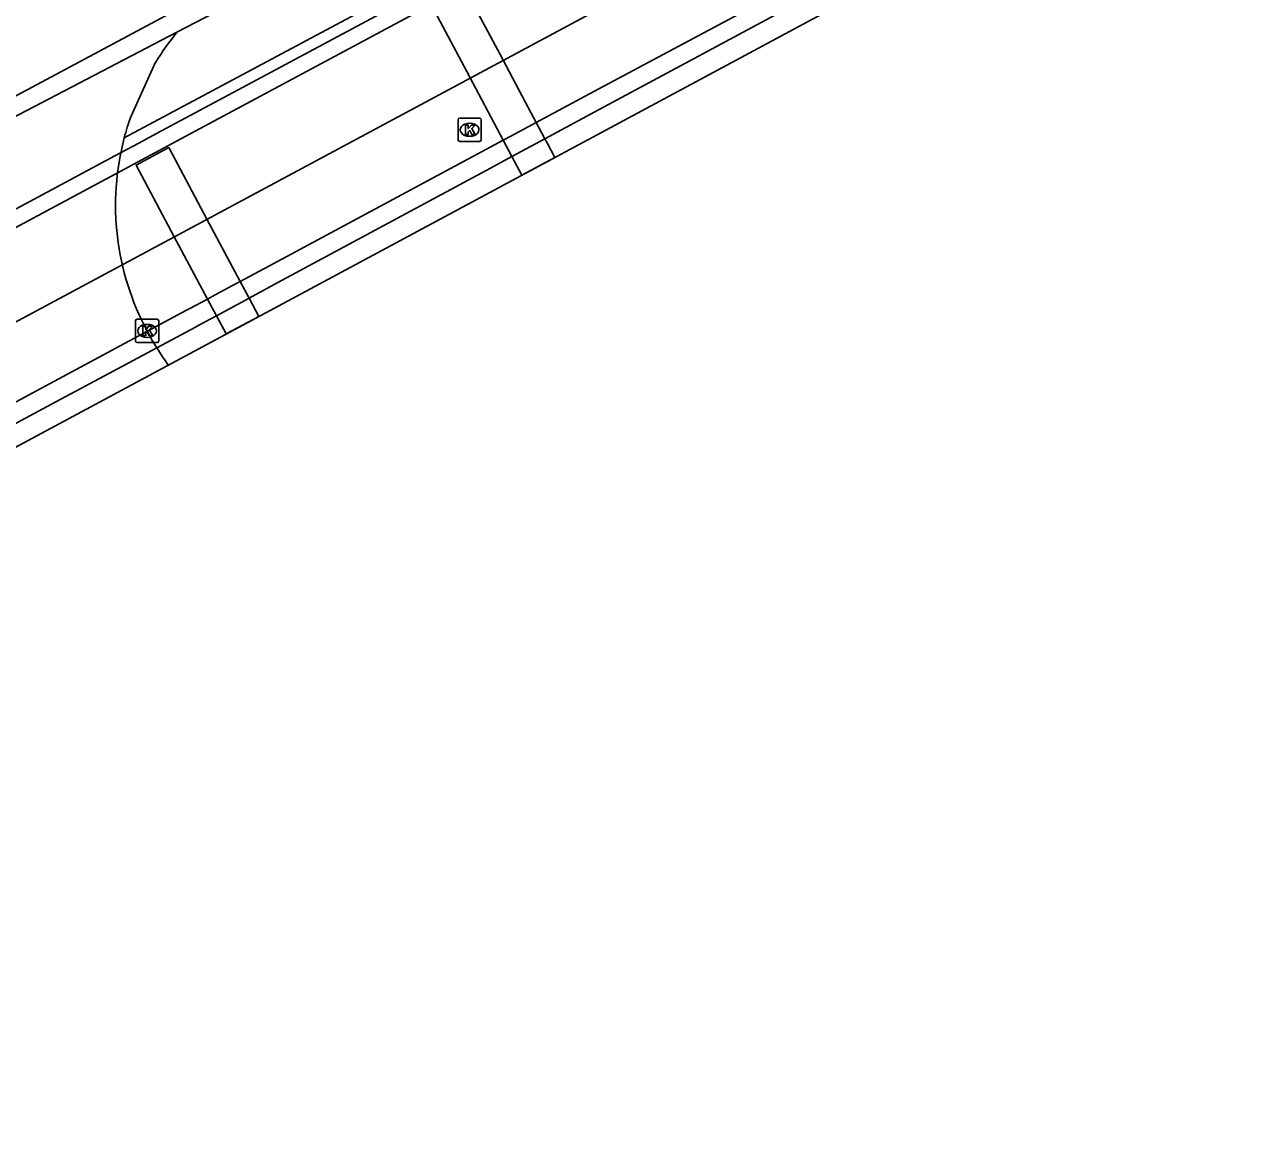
# Model space of a CAD drawing. Extents: x 158797 to 159887, y 384318 to 385255.
# Drawn here: x 159544.7 to 159597.2, y 384319.4 to 384367.6 of the extents above; entities that cross this region are included whole.
import ezdxf

# ---------------------------------------------------------------- set-up
doc = ezdxf.new("R2010")
doc.units = 0
for name, color, linetype in [('IMGEO_Dek', 7, 'Continuous'), ('IMGEO_Fietspad_gesloten', 7, 'Continuous'), ('IMGEO_Kolk', 7, 'Continuous'), ('IMGEO_Pijler', 7, 'Continuous'), ('IMGEO_Rijbaan_lokaal_gesloten', 7, 'Continuous'), ('IMGEO_Rijbaan_lokaal_open', 7, 'Continuous'), ('IMGEO_Rijbaan_regionaal_gesloten', 7, 'Continuous')]:
    doc.layers.add(name, color=color, linetype=linetype)

msp = doc.modelspace()

# ---------------------------------------------------------------- linework, layer by layer
at = {"layer": 'IMGEO_Dek'}
msp.add_lwpolyline([(159488.508, 384319.441), (159617.271, 384388.641), (159616.87, 384389.389), (159616.488, 384390.102), (159613.401, 384395.863), (159613.053, 384396.512), (159610.395, 384395.087), (159563.216, 384369.799), (159561.835, 384369.06), (159550.338, 384362.897), (159549.574, 384362.488), (159548.537, 384361.932), (159539.445, 384357.059), (159537.377, 384355.95), (159536.444, 384355.45), (159499.781, 384335.799), (159499.44, 384335.616), (159497.35, 384334.496), (159496.454, 384334.016), (159493.575, 384332.472), (159487.092, 384328.997), (159485.675, 384328.238), (159484.262, 384327.473)], close=True, dxfattribs=at)
at = {"layer": 'IMGEO_Fietspad_gesloten'}
msp.add_lwpolyline([(159610.25, 384395.526), (159562.977, 384370.225), (159562.5, 384369.97), (159548.945, 384362.714)], dxfattribs=at)
at = {"layer": 'IMGEO_Kolk'}
for p, q in [((159563.301, 384362.634), (159563.301, 384363.486)), ((159563.376, 384363.56), (159564.228, 384363.56)), ((159564.302, 384363.486), (159564.302, 384362.634)), ((159563.789, 384363.34), (159563.814, 384363.34)), ((159564.228, 384362.56), (159563.376, 384362.56)), ((159563.812, 384362.78), (159563.787, 384362.78)), ((159549.427, 384353.981), (159549.427, 384354.833)), ((159549.502, 384354.907), (159550.354, 384354.907)), ((159549.915, 384354.687), (159549.94, 384354.687)), ((159550.428, 384354.833), (159550.428, 384353.981)), ((159549.938, 384354.127), (159549.913, 384354.127)), ((159550.354, 384353.907), (159549.502, 384353.907))]:
    msp.add_line(p, q, dxfattribs=at)
for points in [[(159563.301, 384362.634), (159563.301, 384363.486)], [(159563.376, 384363.56), (159564.228, 384363.56)], [(159564.302, 384363.486), (159564.302, 384362.634)], [(159563.622, 384363.26), (159563.745, 384363.26), (159563.745, 384363.109), (159563.875, 384363.26), (159564.039, 384363.26), (159563.893, 384363.109), (159564.046, 384362.86), (159563.894, 384362.86), (159563.809, 384363.024), (159563.745, 384362.957), (159563.745, 384362.86), (159563.622, 384362.86), (159563.622, 384363.26)], [(159564.228, 384362.56), (159563.376, 384362.56)], [(159549.427, 384353.981), (159549.427, 384354.833)], [(159549.502, 384354.907), (159550.354, 384354.907)], [(159549.748, 384354.607), (159549.871, 384354.607), (159549.871, 384354.456), (159550.001, 384354.607), (159550.165, 384354.607), (159550.019, 384354.456), (159550.172, 384354.207), (159550.02, 384354.207), (159549.935, 384354.371), (159549.871, 384354.304), (159549.871, 384354.207), (159549.748, 384354.207), (159549.748, 384354.607)], [(159550.428, 384354.833), (159550.428, 384353.981)], [(159550.354, 384353.907), (159549.502, 384353.907)]]:
    msp.add_lwpolyline(points, dxfattribs=at)
for centre, start, end in [((159563.378, 384363.484), 91.552, 178.448), ((159563.378, 384363.484), 91.552, 178.448), ((159564.226, 384363.484), 1.552, 88.448), ((159564.226, 384363.484), 1.552, 88.448), ((159563.378, 384362.636), 181.552, 268.448), ((159563.378, 384362.636), 181.552, 268.448), ((159564.226, 384362.636), 271.552, 358.448), ((159564.226, 384362.636), 271.552, 358.448), ((159549.504, 384354.831), 91.552, 178.448), ((159549.504, 384354.831), 91.552, 178.448), ((159550.352, 384354.831), 1.552, 88.448), ((159550.352, 384354.831), 1.552, 88.448), ((159549.504, 384353.983), 181.552, 268.448), ((159549.504, 384353.983), 181.552, 268.448), ((159550.352, 384353.983), 271.552, 358.448), ((159550.352, 384353.983), 271.552, 358.448)]:
    msp.add_arc(centre, 0.0765, start, end, dxfattribs=at)
for centre, major_axis, ratio, start_param, end_param in [((159563.788, 384363.06), (-0.387, 0.002), 0.722429, 4.712389, 7.853982), ((159563.813, 384363.06), (-0.39, 0.002), 0.717154, 1.570796, 4.712389), ((159549.914, 384354.407), (-0.387, 0.002), 0.722429, 4.712389, 7.853982), ((159549.939, 384354.407), (-0.39, 0.002), 0.717154, 1.570796, 4.712389)]:
    msp.add_ellipse(centre, major_axis=major_axis, ratio=ratio, start_param=start_param, end_param=end_param, dxfattribs=at)
at = {"layer": 'IMGEO_Pijler'}
for points in [[(159567.46, 384361.871), (159567.144, 384362.466), (159567.035, 384362.67), (159566.662, 384363.374), (159566.319, 384364.02), (159565.096, 384366.323), (159563.57, 384369.197), (159562.189, 384368.365), (159563.677, 384365.563), (159565.244, 384362.612), (159565.619, 384361.907), (159566.042, 384361.11)], [(159554.731, 384355.031), (159554.314, 384355.814), (159553.93, 384356.534), (159552.371, 384359.46), (159550.861, 384362.292), (159549.451, 384361.54), (159550.966, 384358.698), (159552.523, 384355.778), (159552.907, 384355.056), (159553.324, 384354.274)]]:
    msp.add_lwpolyline(points, close=True, dxfattribs=at)
at = {"layer": 'IMGEO_Rijbaan_lokaal_gesloten'}
for points in [[(159553.184, 384369.293), (159534.919, 384359.511)], [(159551.212, 384367.259), (159541.171, 384362.021), (159535.794, 384358.967)], [(159549.221, 384363.616), (159550.296, 384365.969)]]:
    msp.add_lwpolyline(points, dxfattribs=at)
for centre, radius, start, end in [((159562.702, 384358.13), 14.675, 141.5322, 147.7124), ((159560.293, 384359.735), 11.732, 160.6827, 165.2905), ((159560.02, 384359.813), 11.449, 165.3214, 208.176), ((159561.358, 384360.478), 12.942, 207.9746, 215.6292)]:
    msp.add_arc(centre, radius, start, end, dxfattribs=at)
at = {"layer": 'IMGEO_Rijbaan_lokaal_open'}
msp.add_lwpolyline([(159553.562, 384368.656), (159553.639, 384368.525), (159551.212, 384367.259)], dxfattribs=at)
at = {"layer": 'IMGEO_Rijbaan_regionaal_gesloten'}
for points in [[(159613.401, 384395.863), (159610.63, 384394.377), (159609.71, 384393.884), (159595.509, 384386.233), (159582.042, 384379.081), (159567.8, 384371.459), (159563.57, 384369.197), (159561.6, 384368.144), (159554.006, 384364.083), (159551.589, 384362.782), (159548.951, 384361.363), (159538.146, 384355.568)], [(159486.263, 384323.687), (159509.363, 384336.06), (159611.462, 384390.851), (159615.068, 384392.752)], [(159616.87, 384389.389), (159614.074, 384387.886), (159605.114, 384383.061), (159603.705, 384382.303), (159601.465, 384381.096), (159592.424, 384376.287), (159591.002, 384375.531), (159584.006, 384371.809), (159579.704, 384369.493), (159578.295, 384368.734), (159569.378, 384363.933), (159567.035, 384362.67), (159565.619, 384361.907), (159564.692, 384361.407), (159555.557, 384356.484), (159554.314, 384355.814), (159552.907, 384355.056), (159552.148, 384354.647), (159552.009, 384354.572), (159545.822, 384351.249), (159541.678, 384349.025)], [(159541.296, 384349.74), (159544.981, 384351.722), (159551.62, 384355.293), (159551.764, 384355.37), (159552.523, 384355.778), (159552.885, 384355.972), (159553.606, 384356.36), (159553.93, 384356.534), (159555.169, 384357.199), (159564.312, 384362.111), (159565.244, 384362.612), (159565.576, 384362.79), (159566.316, 384363.188), (159566.662, 384363.374), (159569.358, 384364.822), (159577.934, 384369.405)]]:
    msp.add_lwpolyline(points, dxfattribs=at)

doc.saveas('drawing.dxf')
